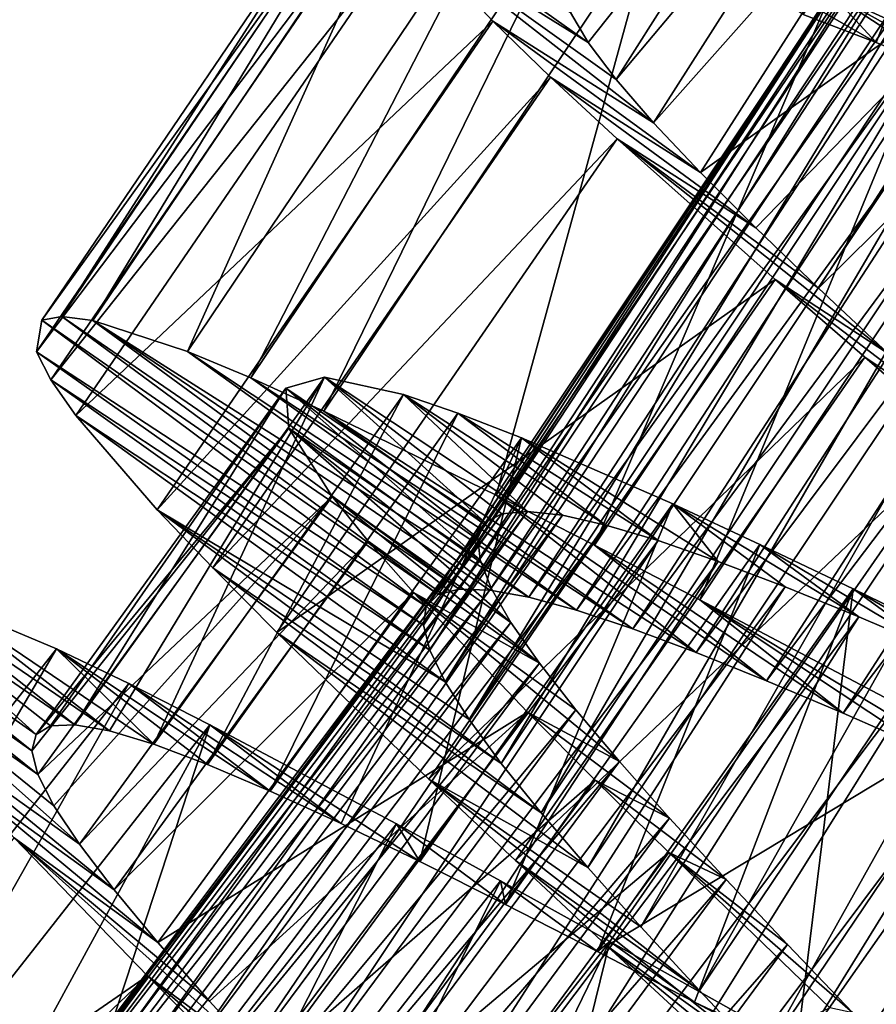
# Model space of a CAD drawing. Header units: millimetres. Extents: x -182 to 217, y -96 to 236.
# Tile 325 of 458: x 136.72 to 141, y -62.31 to -57.39. Entities that reach past the tile are written whole.
import ezdxf

# ---------------------------------------------------------------- set-up
doc = ezdxf.new("R2010")
doc.units = ezdxf.units.MM
doc.header["$LTSCALE"] = 52.148148
for name, color, linetype in [('961', 7, 'CONTINUOUS'), ('962', 7, 'CONTINUOUS'), ('963', 7, 'CONTINUOUS'), ('964', 7, 'CONTINUOUS'), ('965', 7, 'CONTINUOUS'), ('980', 7, 'CONTINUOUS'), ('981', 7, 'CONTINUOUS'), ('982', 7, 'CONTINUOUS'), ('983', 7, 'CONTINUOUS'), ('985', 7, 'CONTINUOUS')]:
    doc.layers.add(name, color=color, linetype=linetype)

msp = doc.modelspace()

# ---------------------------------------------------------------- linework, layer by layer
at = {"layer": '961', "color": 7, "linetype": 'CONTINUOUS', "true_color": 0xaaaaaa}
for points in [[(135.9664, -60.2065, 7.0412), (136.802, -60.9628, 5.9998), (135.8244, -60.281, 5.6529), (135.9664, -60.2065, 7.0412)], [(136.8736, -60.9198, 6.605), (136.802, -60.9628, 5.9998), (135.9664, -60.2065, 7.0412), (136.8736, -60.9198, 6.605)], [(136.9965, -60.9143, 7.2067), (136.8736, -60.9198, 6.605), (135.9664, -60.2065, 7.0412), (136.9965, -60.9143, 7.2067)], [(136.1214, -60.2305, 7.7282), (136.9965, -60.9143, 7.2067), (135.9664, -60.2065, 7.0412), (136.1214, -60.2305, 7.7282)], [(137.1693, -60.9454, 7.7946), (136.9965, -60.9143, 7.2067), (136.1214, -60.2305, 7.7282), (137.1693, -60.9454, 7.7946)], [(136.33, -60.2941, 8.3954), (137.1693, -60.9454, 7.7946), (136.1214, -60.2305, 7.7282), (136.33, -60.2941, 8.3954)], [(136.802, -60.9628, 5.9998), (136.7816, -61.0437, 5.3948), (135.8244, -60.281, 5.6529), (136.802, -60.9628, 5.9998)], [(135.8244, -60.281, 5.6529), (136.7816, -61.0437, 5.3948), (135.8369, -60.3807, 4.9588), (135.8244, -60.281, 5.6529)], [(137.39, -61.0118, 8.3599), (137.1693, -60.9454, 7.7946), (136.33, -60.2941, 8.3954), (137.39, -61.0118, 8.3599)], [(136.9035, -60.5349, 9.6498), (137.39, -61.0118, 8.3599), (136.33, -60.2941, 8.3954), (136.9035, -60.5349, 9.6498)], [(136.7816, -61.0437, 5.3948), (136.8116, -61.163, 4.7932), (135.8369, -60.3807, 4.9588), (136.7816, -61.0437, 5.3948)], [(135.8369, -60.3807, 4.9588), (136.8116, -61.163, 4.7932), (135.9046, -60.5221, 4.2718), (135.8369, -60.3807, 4.9588)], [(136.8912, -61.3194, 4.2057), (137.0184, -61.5114, 3.6407), (135.9046, -60.5221, 4.2718), (136.8912, -61.3194, 4.2057)], [(135.9046, -60.5221, 4.2718), (137.0184, -61.5114, 3.6407), (136.1984, -60.9239, 2.9634), (135.9046, -60.5221, 4.2718)], [(136.8116, -61.163, 4.7932), (136.8912, -61.3194, 4.2057), (135.9046, -60.5221, 4.2718), (136.8116, -61.163, 4.7932)], [(137.6582, -61.1125, 8.9002), (137.39, -61.0118, 8.3599), (136.9035, -60.5349, 9.6498), (137.6582, -61.1125, 8.9002)], [(137.9725, -61.2458, 9.4113), (137.6582, -61.1125, 8.9002), (136.9035, -60.5349, 9.6498), (137.9725, -61.2458, 9.4113)], [(137.2655, -60.7089, 10.2287), (137.9725, -61.2458, 9.4113), (136.9035, -60.5349, 9.6498), (137.2655, -60.7089, 10.2287)], [(138.3272, -61.4082, 9.8831), (137.9725, -61.2458, 9.4113), (137.2655, -60.7089, 10.2287), (138.3272, -61.4082, 9.8831)], [(137.6708, -60.9141, 10.7629), (138.3272, -61.4082, 9.8831), (137.2655, -60.7089, 10.2287), (137.6708, -60.9141, 10.7629)], [(137.0184, -61.5114, 3.6407), (137.1921, -61.7393, 3.1002), (136.1984, -60.9239, 2.9634), (137.0184, -61.5114, 3.6407)], [(136.1984, -60.9239, 2.9634), (137.1921, -61.7393, 3.1002), (136.4216, -61.1832, 2.3503), (136.1984, -60.9239, 2.9634)], [(138.7191, -61.5972, 10.3107), (138.3272, -61.4082, 9.8831), (137.6708, -60.9141, 10.7629), (138.7191, -61.5972, 10.3107)], [(138.6026, -61.4095, 11.6838), (138.7191, -61.5972, 10.3107), (137.6708, -60.9141, 10.7629), (138.6026, -61.4095, 11.6838)], [(137.1921, -61.7393, 3.1002), (137.4103, -62.0017, 2.5891), (136.4216, -61.1832, 2.3503), (137.1921, -61.7393, 3.1002)], [(136.4216, -61.1832, 2.3503), (137.4103, -62.0017, 2.5891), (136.6926, -61.4797, 1.7713), (136.4216, -61.1832, 2.3503)], [(139.1476, -61.8113, 10.6928), (138.7191, -61.5972, 10.3107), (138.6026, -61.4095, 11.6838), (139.1476, -61.8113, 10.6928)], [(139.1231, -61.6945, 12.0638), (139.1476, -61.8113, 10.6928), (138.6026, -61.4095, 11.6838), (139.1231, -61.6945, 12.0638)], [(137.6683, -62.2948, 2.1168), (137.9625, -62.6158, 1.6889), (136.6926, -61.4797, 1.7713), (137.6683, -62.2948, 2.1168)], [(136.6926, -61.4797, 1.7713), (137.9625, -62.6158, 1.6889), (137.3584, -62.1682, 0.7516), (136.6926, -61.4797, 1.7713)], [(137.4103, -62.0017, 2.5891), (137.6683, -62.2948, 2.1168), (136.6926, -61.4797, 1.7713), (137.4103, -62.0017, 2.5891)], [(139.6082, -62.0472, 11.0245), (139.1476, -61.8113, 10.6928), (139.1231, -61.6945, 12.0638), (139.6082, -62.0472, 11.0245)], [(139.6697, -61.9975, 12.3818), (139.6082, -62.0472, 11.0245), (139.1231, -61.6945, 12.0638), (139.6697, -61.9975, 12.3818)], [(140.093, -62.2998, 11.2999), (139.6082, -62.0472, 11.0245), (139.6697, -61.9975, 12.3818), (140.093, -62.2998, 11.2999)], [(140.8286, -62.6465, 12.8242), (140.093, -62.2998, 11.2999), (139.6697, -61.9975, 12.3818), (140.8286, -62.6465, 12.8242)], [(137.9625, -62.6158, 1.6889), (138.2909, -62.9643, 1.3071), (137.3584, -62.1682, 0.7516), (137.9625, -62.6158, 1.6889)], [(137.3584, -62.1682, 0.7516), (138.2909, -62.9643, 1.3071), (137.7488, -62.558, 0.3162), (137.3584, -62.1682, 0.7516)], [(140.5983, -62.5661, 11.5165), (140.093, -62.2998, 11.2999), (140.8286, -62.6465, 12.8242), (140.5983, -62.5661, 11.5165)]]:
    msp.add_3dface(points, dxfattribs=at)
at = {"layer": '962', "color": 7, "linetype": 'CONTINUOUS', "true_color": 0xaaaaaa}
for points in [[(135.0698, -62.8685, 9.5896), (136.9035, -60.5349, 9.6498), (136.33, -60.2941, 8.3954), (135.0698, -62.8685, 9.5896)], [(135.0698, -62.8685, 9.5896), (135.4215, -63.0541, 10.1747), (136.9035, -60.5349, 9.6498), (135.0698, -62.8685, 9.5896)], [(135.4215, -63.0541, 10.1747), (137.2655, -60.7089, 10.2287), (136.9035, -60.5349, 9.6498), (135.4215, -63.0541, 10.1747)], [(135.4215, -63.0541, 10.1747), (135.8159, -63.2731, 10.7153), (137.2655, -60.7089, 10.2287), (135.4215, -63.0541, 10.1747)], [(135.8159, -63.2731, 10.7153), (137.6708, -60.9141, 10.7629), (137.2655, -60.7089, 10.2287), (135.8159, -63.2731, 10.7153)], [(135.8159, -63.2731, 10.7153), (136.2498, -63.5227, 11.2068), (137.6708, -60.9141, 10.7629), (135.8159, -63.2731, 10.7153)], [(136.2498, -63.5227, 11.2068), (136.7232, -63.8019, 11.6484), (137.6708, -60.9141, 10.7629), (136.2498, -63.5227, 11.2068)], [(136.7232, -63.8019, 11.6484), (138.6026, -61.4095, 11.6838), (137.6708, -60.9141, 10.7629), (136.7232, -63.8019, 11.6484)], [(136.7232, -63.8019, 11.6484), (137.2314, -64.1068, 12.0348), (138.6026, -61.4095, 11.6838), (136.7232, -63.8019, 11.6484)], [(137.2314, -64.1068, 12.0348), (139.1231, -61.6945, 12.0638), (138.6026, -61.4095, 11.6838), (137.2314, -64.1068, 12.0348)], [(134.8963, -63.8695, 1.6892), (136.6926, -61.4797, 1.7713), (137.3584, -62.1682, 0.7516), (134.8963, -63.8695, 1.6892)], [(137.2314, -64.1068, 12.0348), (137.7659, -64.4315, 12.3593), (139.1231, -61.6945, 12.0638), (137.2314, -64.1068, 12.0348)], [(137.7659, -64.4315, 12.3593), (139.6697, -61.9975, 12.3818), (139.1231, -61.6945, 12.0638), (137.7659, -64.4315, 12.3593)], [(137.7659, -64.4315, 12.3593), (138.3223, -64.7721, 12.6189), (139.6697, -61.9975, 12.3818), (137.7659, -64.4315, 12.3593)], [(138.3223, -64.7721, 12.6189), (138.8998, -65.1273, 12.8133), (139.6697, -61.9975, 12.3818), (138.3223, -64.7721, 12.6189)], [(138.8998, -65.1273, 12.8133), (140.8286, -62.6465, 12.8242), (139.6697, -61.9975, 12.3818), (138.8998, -65.1273, 12.8133)], [(135.2034, -64.2172, 1.1597), (134.8963, -63.8695, 1.6892), (137.3584, -62.1682, 0.7516), (135.2034, -64.2172, 1.1597)], [(135.5487, -64.5972, 0.6797), (135.2034, -64.2172, 1.1597), (137.3584, -62.1682, 0.7516), (135.5487, -64.5972, 0.6797)], [(135.5487, -64.5972, 0.6797), (137.3584, -62.1682, 0.7516), (137.7488, -62.558, 0.3162), (135.5487, -64.5972, 0.6797)]]:
    msp.add_3dface(points, dxfattribs=at)
at = {"layer": '963', "color": 7, "linetype": 'CONTINUOUS', "true_color": 0xaaaaaa}
for points in [[(140.2797, -56.2715, 1.7713), (141.0015, -56.901, 0.7516), (142.1144, -57.5156, 2.861), (140.2797, -56.2715, 1.7713)], [(141.8821, -57.2696, 3.2539), (140.2797, -56.2715, 1.7713), (142.1144, -57.5156, 2.861), (141.8821, -57.2696, 3.2539)], [(136.8318, -58.8934, 6.3471), (136.8049, -59.0516, 4.9588), (138.7512, -60.3237, 5.8728), (136.8318, -58.8934, 6.3471)], [(136.9304, -58.8745, 7.0412), (136.8318, -58.8934, 6.3471), (138.8108, -60.2642, 6.3817), (136.9304, -58.8745, 7.0412)], [(138.8108, -60.2642, 6.3817), (136.8318, -58.8934, 6.3471), (138.7512, -60.3237, 5.8728), (138.8108, -60.2642, 6.3817)], [(137.0858, -58.895, 7.7282), (136.9304, -58.8745, 7.0412), (138.9172, -60.2369, 6.8892), (137.0858, -58.895, 7.7282)], [(138.9172, -60.2369, 6.8892), (136.9304, -58.8745, 7.0412), (138.8108, -60.2642, 6.3817), (138.9172, -60.2369, 6.8892)], [(137.5588, -59.0498, 9.0366), (137.0858, -58.895, 7.7282), (139.2646, -60.2769, 7.863), (137.5588, -59.0498, 9.0366)], [(139.2646, -60.2769, 7.863), (137.0858, -58.895, 7.7282), (139.0691, -60.2415, 7.3858), (139.2646, -60.2769, 7.863)], [(139.0691, -60.2415, 7.3858), (137.0858, -58.895, 7.7282), (138.9172, -60.2369, 6.8892), (139.0691, -60.2415, 7.3858)], [(136.8049, -59.0516, 4.9588), (136.8757, -59.1914, 4.2718), (138.7377, -60.4163, 5.3641), (136.8049, -59.0516, 4.9588)], [(138.7512, -60.3237, 5.8728), (136.8049, -59.0516, 4.9588), (138.7377, -60.4163, 5.3641), (138.7512, -60.3237, 5.8728)], [(137.8746, -59.1817, 9.6497), (137.5588, -59.0498, 9.0366), (139.5035, -60.342, 8.3181), (137.8746, -59.1817, 9.6497)], [(139.5035, -60.342, 8.3181), (137.5588, -59.0498, 9.0366), (139.2646, -60.2769, 7.863), (139.5035, -60.342, 8.3181)], [(136.8757, -59.1914, 4.2718), (137.0008, -59.3701, 3.6046), (138.77, -60.5422, 4.8604), (136.8757, -59.1914, 4.2718)], [(138.7377, -60.4163, 5.3641), (136.8757, -59.1914, 4.2718), (138.77, -60.5422, 4.8604), (138.7377, -60.4163, 5.3641)], [(138.2404, -59.3476, 10.2287), (137.8746, -59.1817, 9.6497), (139.7838, -60.435, 8.7462), (138.2404, -59.3476, 10.2287)], [(139.7838, -60.435, 8.7462), (137.8746, -59.1817, 9.6497), (139.5035, -60.342, 8.3181), (139.7838, -60.435, 8.7462)], [(139.1013, -59.7674, 11.2484), (138.2404, -59.3476, 10.2287), (140.1008, -60.5532, 9.1391), (139.1013, -59.7674, 11.2484)], [(140.1008, -60.5532, 9.1391), (138.2404, -59.3476, 10.2287), (139.7838, -60.435, 8.7462), (140.1008, -60.5532, 9.1391)], [(137.0008, -59.3701, 3.6046), (137.4074, -59.8408, 2.3502), (138.8465, -60.6995, 4.373), (137.0008, -59.3701, 3.6046)], [(138.77, -60.5422, 4.8604), (137.0008, -59.3701, 3.6046), (138.8465, -60.6995, 4.373), (138.77, -60.5422, 4.8604)], [(139.5929, -60.0178, 11.6838), (139.1013, -59.7674, 11.2484), (140.4516, -60.6943, 9.4922), (139.5929, -60.0178, 11.6838)], [(140.4516, -60.6943, 9.4922), (139.1013, -59.7674, 11.2484), (140.1008, -60.5532, 9.1391), (140.4516, -60.6943, 9.4922)], [(137.4074, -59.8408, 2.3502), (137.685, -60.1311, 1.7713), (139.127, -61.107, 3.4639), (137.4074, -59.8408, 2.3502)], [(138.8465, -60.6995, 4.373), (137.4074, -59.8408, 2.3502), (138.966, -60.8878, 3.9067), (138.8465, -60.6995, 4.373)], [(138.966, -60.8878, 3.9067), (137.4074, -59.8408, 2.3502), (139.127, -61.107, 3.4639), (138.966, -60.8878, 3.9067)], [(140.1197, -60.2911, 12.0638), (139.5929, -60.0178, 11.6838), (140.8347, -60.8564, 9.8034), (140.1197, -60.2911, 12.0638)], [(140.8347, -60.8564, 9.8034), (139.5929, -60.0178, 11.6838), (140.4516, -60.6943, 9.4922), (140.8347, -60.8564, 9.8034)], [(137.685, -60.1311, 1.7713), (138.0056, -60.4529, 1.2371), (139.326, -61.3542, 3.0526), (137.685, -60.1311, 1.7713)], [(139.127, -61.107, 3.4639), (137.685, -60.1311, 1.7713), (139.326, -61.3542, 3.0526), (139.127, -61.107, 3.4639)], [(141.2487, -60.8866, 12.6354), (140.1197, -60.2911, 12.0638), (141.6751, -61.229, 10.2807), (141.2487, -60.8866, 12.6354)], [(141.6751, -61.229, 10.2807), (140.1197, -60.2911, 12.0638), (141.2449, -61.036, 10.0678), (141.6751, -61.229, 10.2807)], [(141.2449, -61.036, 10.0678), (140.1197, -60.2911, 12.0638), (140.8347, -60.8564, 9.8034), (141.2449, -61.036, 10.0678)], [(138.0056, -60.4529, 1.2371), (138.7652, -61.1854, 0.3162), (139.5592, -61.6265, 2.6793), (138.0056, -60.4529, 1.2371)], [(139.326, -61.3542, 3.0526), (138.0056, -60.4529, 1.2371), (139.5592, -61.6265, 2.6793), (139.326, -61.3542, 3.0526)], [(138.7652, -61.1854, 0.3162), (139.1976, -61.592, -0.0638), (140.1175, -62.2411, 2.0582), (138.7652, -61.1854, 0.3162)], [(139.5592, -61.6265, 2.6793), (138.7652, -61.1854, 0.3162), (139.8241, -61.9228, 2.3467), (139.5592, -61.6265, 2.6793)], [(139.8241, -61.9228, 2.3467), (138.7652, -61.1854, 0.3162), (140.1175, -62.2411, 2.0582), (139.8241, -61.9228, 2.3467)], [(139.1976, -61.592, -0.0638), (139.6549, -62.0179, -0.3818), (140.433, -62.5764, 1.8192), (139.1976, -61.592, -0.0638)], [(140.1175, -62.2411, 2.0582), (139.1976, -61.592, -0.0638), (140.433, -62.5764, 1.8192), (140.1175, -62.2411, 2.0582)], [(139.6549, -62.0179, -0.3818), (140.631, -62.9187, -0.8242), (140.7659, -62.9252, 1.6326), (139.6549, -62.0179, -0.3818)], [(140.433, -62.5764, 1.8192), (139.6549, -62.0179, -0.3818), (140.7659, -62.9252, 1.6326), (140.433, -62.5764, 1.8192)]]:
    msp.add_3dface(points, dxfattribs=at)
at = {"layer": '964', "color": 7, "linetype": 'CONTINUOUS', "true_color": 0xaaaaaa}
for points in [[(139.4725, -57.356, 4.7933), (139.5617, -57.5072, 4.2054), (138.5272, -56.7731, 4.2718), (139.4725, -57.356, 4.7933)], [(138.5272, -56.7731, 4.2718), (139.5617, -57.5072, 4.2054), (138.6593, -56.9466, 3.6046), (138.5272, -56.7731, 4.2718)], [(141.0004, -57.5061, 9.8832), (140.6359, -57.366, 9.4109), (139.8971, -56.8745, 10.2287), (141.0004, -57.5061, 9.8832)], [(140.774, -57.2596, 11.2484), (141.0004, -57.5061, 9.8832), (139.8971, -56.8745, 10.2287), (140.774, -57.2596, 11.2484)], [(139.7007, -57.6911, 3.6401), (139.8883, -57.9076, 3.0998), (138.6593, -56.9466, 3.6046), (139.7007, -57.6911, 3.6401)], [(138.6593, -56.9466, 3.6046), (139.8883, -57.9076, 3.0998), (139.0845, -57.4006, 2.3502), (138.6593, -56.9466, 3.6046)], [(139.5617, -57.5072, 4.2054), (139.7007, -57.6911, 3.6401), (138.6593, -56.9466, 3.6046), (139.5617, -57.5072, 4.2054)], [(141.4037, -57.6704, 10.3111), (141.0004, -57.5061, 9.8832), (140.774, -57.2596, 11.2484), (141.4037, -57.6704, 10.3111)], [(141.8446, -57.8572, 10.6929), (141.4037, -57.6704, 10.3111), (140.774, -57.2596, 11.2484), (141.8446, -57.8572, 10.6929)], [(141.2752, -57.4901, 11.6838), (141.8446, -57.8572, 10.6929), (140.774, -57.2596, 11.2484), (141.2752, -57.4901, 11.6838)], [(139.8883, -57.9076, 3.0998), (140.1225, -58.1559, 2.5887), (139.0845, -57.4006, 2.3502), (139.8883, -57.9076, 3.0998)], [(139.0845, -57.4006, 2.3502), (140.1225, -58.1559, 2.5887), (139.3734, -57.6796, 1.7713), (139.0845, -57.4006, 2.3502)], [(140.1225, -58.1559, 2.5887), (140.3981, -58.432, 2.1169), (139.3734, -57.6796, 1.7713), (140.1225, -58.1559, 2.5887)], [(139.3734, -57.6796, 1.7713), (140.3981, -58.432, 2.1169), (139.7067, -57.9883, 1.2371), (139.3734, -57.6796, 1.7713)], [(140.7115, -58.7338, 1.6893), (141.0612, -59.0613, 1.3072), (139.7067, -57.9883, 1.2371), (140.7115, -58.7338, 1.6893)], [(139.7067, -57.9883, 1.2371), (141.0612, -59.0613, 1.3072), (140.495, -58.6898, 0.3162), (139.7067, -57.9883, 1.2371)], [(140.3981, -58.432, 2.1169), (140.7115, -58.7338, 1.6893), (139.7067, -57.9883, 1.2371), (140.3981, -58.432, 2.1169)], [(141.0612, -59.0613, 1.3072), (141.4424, -59.4111, 0.9755), (140.495, -58.6898, 0.3162), (141.0612, -59.0613, 1.3072)], [(140.495, -58.6898, 0.3162), (141.4424, -59.4111, 0.9755), (140.9432, -59.0789, -0.0638), (140.495, -58.6898, 0.3162)], [(140.9432, -59.0789, -0.0638), (141.4424, -59.4111, 0.9755), (141.4172, -59.4861, -0.3818), (140.9432, -59.0789, -0.0638)]]:
    msp.add_3dface(points, dxfattribs=at)
at = {"layer": '965', "color": 7, "linetype": 'CONTINUOUS', "true_color": 0xaaaaaa}
for points in [[(136.9304, -58.8745, 7.0412), (137.0858, -58.895, 7.7282), (138.5692, -56.4541, 7.0412), (136.9304, -58.8745, 7.0412)], [(136.9304, -58.8745, 7.0412), (138.5692, -56.4541, 7.0412), (138.4714, -56.477, 6.3471), (136.9304, -58.8745, 7.0412)], [(137.0858, -58.895, 7.7282), (138.7253, -56.4684, 7.7282), (138.5692, -56.4541, 7.0412), (137.0858, -58.895, 7.7282)], [(136.8318, -58.8934, 6.3471), (136.9304, -58.8745, 7.0412), (138.4714, -56.477, 6.3471), (136.8318, -58.8934, 6.3471)], [(136.8318, -58.8934, 6.3471), (138.4714, -56.477, 6.3471), (138.4508, -56.6361, 4.9588), (136.8318, -58.8934, 6.3471)], [(137.0858, -58.895, 7.7282), (137.5588, -59.0498, 9.0366), (138.7253, -56.4684, 7.7282), (137.0858, -58.895, 7.7282)], [(137.5588, -59.0498, 9.0366), (139.2041, -56.6042, 9.0366), (138.7253, -56.4684, 7.7282), (137.5588, -59.0498, 9.0366)], [(137.5588, -59.0498, 9.0366), (137.8746, -59.1817, 9.6497), (139.2041, -56.6042, 9.0366), (137.5588, -59.0498, 9.0366)], [(137.8746, -59.1817, 9.6497), (139.5249, -56.7234, 9.6497), (139.2041, -56.6042, 9.0366), (137.8746, -59.1817, 9.6497)], [(136.8049, -59.0516, 4.9588), (136.8318, -58.8934, 6.3471), (138.4508, -56.6361, 4.9588), (136.8049, -59.0516, 4.9588)], [(136.8049, -59.0516, 4.9588), (138.4508, -56.6361, 4.9588), (138.5272, -56.7731, 4.2718), (136.8049, -59.0516, 4.9588)], [(137.8746, -59.1817, 9.6497), (138.2404, -59.3476, 10.2287), (139.5249, -56.7234, 9.6497), (137.8746, -59.1817, 9.6497)], [(138.2404, -59.3476, 10.2287), (139.8971, -56.8745, 10.2287), (139.5249, -56.7234, 9.6497), (138.2404, -59.3476, 10.2287)], [(136.8757, -59.1914, 4.2718), (136.8049, -59.0516, 4.9588), (138.5272, -56.7731, 4.2718), (136.8757, -59.1914, 4.2718)], [(136.8757, -59.1914, 4.2718), (138.5272, -56.7731, 4.2718), (138.6593, -56.9466, 3.6046), (136.8757, -59.1914, 4.2718)], [(138.2404, -59.3476, 10.2287), (139.1013, -59.7674, 11.2484), (139.8971, -56.8745, 10.2287), (138.2404, -59.3476, 10.2287)], [(139.1013, -59.7674, 11.2484), (140.774, -57.2596, 11.2484), (139.8971, -56.8745, 10.2287), (139.1013, -59.7674, 11.2484)], [(137.0008, -59.3701, 3.6046), (136.8757, -59.1914, 4.2718), (138.6593, -56.9466, 3.6046), (137.0008, -59.3701, 3.6046)], [(137.0008, -59.3701, 3.6046), (138.6593, -56.9466, 3.6046), (139.0845, -57.4006, 2.3502), (137.0008, -59.3701, 3.6046)], [(139.1013, -59.7674, 11.2484), (139.5929, -60.0178, 11.6838), (140.774, -57.2596, 11.2484), (139.1013, -59.7674, 11.2484)], [(139.5929, -60.0178, 11.6838), (141.2752, -57.4901, 11.6838), (140.774, -57.2596, 11.2484), (139.5929, -60.0178, 11.6838)], [(137.4074, -59.8408, 2.3502), (137.0008, -59.3701, 3.6046), (139.0845, -57.4006, 2.3502), (137.4074, -59.8408, 2.3502)], [(137.4074, -59.8408, 2.3502), (139.0845, -57.4006, 2.3502), (139.3734, -57.6796, 1.7713), (137.4074, -59.8408, 2.3502)], [(139.5929, -60.0178, 11.6838), (140.1197, -60.2911, 12.0638), (141.2752, -57.4901, 11.6838), (139.5929, -60.0178, 11.6838)], [(140.1197, -60.2911, 12.0638), (141.8126, -57.7421, 12.0638), (141.2752, -57.4901, 11.6838), (140.1197, -60.2911, 12.0638)], [(137.685, -60.1311, 1.7713), (137.4074, -59.8408, 2.3502), (139.3734, -57.6796, 1.7713), (137.685, -60.1311, 1.7713)], [(137.685, -60.1311, 1.7713), (139.3734, -57.6796, 1.7713), (139.7067, -57.9883, 1.2371), (137.685, -60.1311, 1.7713)], [(140.1197, -60.2911, 12.0638), (141.2487, -60.8866, 12.6354), (141.8126, -57.7421, 12.0638), (140.1197, -60.2911, 12.0638)], [(138.0056, -60.4529, 1.2371), (137.685, -60.1311, 1.7713), (139.7067, -57.9883, 1.2371), (138.0056, -60.4529, 1.2371)], [(138.0056, -60.4529, 1.2371), (139.7067, -57.9883, 1.2371), (140.495, -58.6898, 0.3162), (138.0056, -60.4529, 1.2371)], [(138.7652, -61.1854, 0.3162), (138.0056, -60.4529, 1.2371), (140.495, -58.6898, 0.3162), (138.7652, -61.1854, 0.3162)], [(138.7652, -61.1854, 0.3162), (140.495, -58.6898, 0.3162), (140.9432, -59.0789, -0.0638), (138.7652, -61.1854, 0.3162)], [(139.1976, -61.592, -0.0638), (138.7652, -61.1854, 0.3162), (140.9432, -59.0789, -0.0638), (139.1976, -61.592, -0.0638)], [(139.1976, -61.592, -0.0638), (140.9432, -59.0789, -0.0638), (141.4172, -59.4861, -0.3818), (139.1976, -61.592, -0.0638)], [(139.6549, -62.0179, -0.3818), (139.1976, -61.592, -0.0638), (141.4172, -59.4861, -0.3818), (139.6549, -62.0179, -0.3818)], [(139.6549, -62.0179, -0.3818), (141.4172, -59.4861, -0.3818), (142.4285, -60.3472, -0.8242), (139.6549, -62.0179, -0.3818)], [(140.631, -62.9187, -0.8242), (139.6549, -62.0179, -0.3818), (142.4285, -60.3472, -0.8242), (140.631, -62.9187, -0.8242)], [(140.631, -62.9187, -0.8242), (142.4285, -60.3472, -0.8242), (142.9578, -60.7964, -0.9457), (140.631, -62.9187, -0.8242)], [(141.1418, -63.3887, -0.9457), (140.631, -62.9187, -0.8242), (142.9578, -60.7964, -0.9457), (141.1418, -63.3887, -0.9457)]]:
    msp.add_3dface(points, dxfattribs=at)
at = {"layer": '980', "color": 7, "linetype": 'CONTINUOUS', "true_color": 0xaaaaaa}
for points in [[(136.2907, -64.0303, 7.5529), (136.1241, -64.0045, 7.0596), (139.2585, -59.8485, 7.1396), (136.2907, -64.0303, 7.5529)], [(139.2585, -59.8485, 7.1396), (136.1241, -64.0045, 7.0596), (139.1291, -59.8606, 6.6359), (139.2585, -59.8485, 7.1396)], [(139.4324, -59.8676, 7.627), (136.2907, -64.0303, 7.5529), (139.2585, -59.8485, 7.1396), (139.4324, -59.8676, 7.627)], [(136.1241, -64.0045, 7.0596), (136.0006, -64.0134, 6.5512), (139.1291, -59.8606, 6.6359), (136.1241, -64.0045, 7.0596)], [(139.1291, -59.8606, 6.6359), (136.0006, -64.0134, 6.5512), (139.0464, -59.9045, 6.1272), (139.1291, -59.8606, 6.6359)], [(136.4991, -64.0895, 8.025), (136.2907, -64.0303, 7.5529), (139.4324, -59.8676, 7.627), (136.4991, -64.0895, 8.025)], [(139.6499, -59.9166, 8.0933), (136.4991, -64.0895, 8.025), (139.4324, -59.8676, 7.627), (139.6499, -59.9166, 8.0933)], [(136.0006, -64.0134, 6.5512), (135.9222, -64.0578, 6.0388), (139.0464, -59.9045, 6.1272), (136.0006, -64.0134, 6.5512)], [(139.0464, -59.9045, 6.1272), (135.9222, -64.0578, 6.0388), (139.0105, -59.9807, 5.6183), (139.0464, -59.9045, 6.1272)], [(136.7493, -64.181, 8.4742), (136.4991, -64.0895, 8.025), (139.6499, -59.9166, 8.0933), (136.7493, -64.181, 8.4742)], [(139.9105, -59.9943, 8.5361), (136.7493, -64.181, 8.4742), (139.6499, -59.9166, 8.0933), (139.9105, -59.9943, 8.5361)], [(135.9222, -64.0578, 6.0388), (135.8886, -64.1383, 5.5261), (139.0105, -59.9807, 5.6183), (135.9222, -64.0578, 6.0388)], [(139.0105, -59.9807, 5.6183), (135.8886, -64.1383, 5.5261), (139.0206, -60.09, 5.1108), (139.0105, -59.9807, 5.6183)], [(137.0382, -64.3023, 8.893), (136.7493, -64.181, 8.4742), (139.9105, -59.9943, 8.5361), (137.0382, -64.3023, 8.893)], [(140.2104, -60.0984, 8.9474), (137.0382, -64.3023, 8.893), (139.9105, -59.9943, 8.5361), (140.2104, -60.0984, 8.9474)], [(135.8886, -64.1383, 5.5261), (135.8993, -64.2555, 5.0163), (139.0206, -60.09, 5.1108), (135.8886, -64.1383, 5.5261)], [(139.0206, -60.09, 5.1108), (135.8993, -64.2555, 5.0163), (139.0761, -60.2315, 4.6142), (139.0206, -60.09, 5.1108)], [(137.361, -64.4503, 9.2738), (137.0382, -64.3023, 8.893), (140.2104, -60.0984, 8.9474), (137.361, -64.4503, 9.2738)], [(140.5453, -60.2262, 9.3207), (137.361, -64.4503, 9.2738), (140.2104, -60.0984, 8.9474), (140.5453, -60.2262, 9.3207)], [(135.8993, -64.2555, 5.0163), (135.9534, -64.4079, 4.5198), (139.0761, -60.2315, 4.6142), (135.8993, -64.2555, 5.0163)], [(139.0761, -60.2315, 4.6142), (135.9534, -64.4079, 4.5198), (139.1753, -60.4036, 4.137), (139.0761, -60.2315, 4.6142)], [(137.7163, -64.6229, 9.6138), (137.361, -64.4503, 9.2738), (140.5453, -60.2262, 9.3207), (137.7163, -64.6229, 9.6138)], [(140.9136, -60.3758, 9.6533), (137.7163, -64.6229, 9.6138), (140.5453, -60.2262, 9.3207), (140.9136, -60.3758, 9.6533)], [(138.1015, -64.8176, 9.9099), (137.7163, -64.6229, 9.6138), (140.9136, -60.3758, 9.6533), (138.1015, -64.8176, 9.9099)], [(141.3121, -60.5447, 9.9418), (138.1015, -64.8176, 9.9099), (140.9136, -60.3758, 9.6533), (141.3121, -60.5447, 9.9418)], [(135.9534, -64.4079, 4.5198), (136.0492, -64.5944, 4.0436), (139.1753, -60.4036, 4.137), (135.9534, -64.4079, 4.5198)], [(139.1753, -60.4036, 4.137), (136.0492, -64.5944, 4.0436), (139.3171, -60.6066, 3.6819), (139.1753, -60.4036, 4.137)], [(138.5101, -65.0299, 10.1564), (138.1015, -64.8176, 9.9099), (141.3121, -60.5447, 9.9418), (138.5101, -65.0299, 10.1564)], [(141.734, -60.7288, 10.1808), (138.5101, -65.0299, 10.1564), (141.3121, -60.5447, 9.9418), (141.734, -60.7288, 10.1808)], [(136.0492, -64.5944, 4.0436), (136.1856, -64.8149, 3.5905), (139.3171, -60.6066, 3.6819), (136.0492, -64.5944, 4.0436)], [(139.3171, -60.6066, 3.6819), (136.1856, -64.8149, 3.5905), (139.4991, -60.8392, 3.2538), (139.3171, -60.6066, 3.6819)], [(138.9372, -65.2558, 10.35), (138.5101, -65.0299, 10.1564), (141.734, -60.7288, 10.1808), (138.9372, -65.2558, 10.35)], [(142.1747, -60.9248, 10.3674), (138.9372, -65.2558, 10.35), (141.734, -60.7288, 10.1808), (142.1747, -60.9248, 10.3674)], [(136.1856, -64.8149, 3.5905), (136.3599, -65.0673, 3.1666), (139.4991, -60.8392, 3.2538), (136.1856, -64.8149, 3.5905)], [(139.4991, -60.8392, 3.2538), (136.3599, -65.0673, 3.1666), (139.7173, -61.0978, 2.8609), (139.4991, -60.8392, 3.2538)], [(139.381, -65.4931, 10.4897), (138.9372, -65.2558, 10.35), (142.1747, -60.9248, 10.3674), (139.381, -65.4931, 10.4897)], [(142.6325, -61.1307, 10.5006), (139.381, -65.4931, 10.4897), (142.1747, -60.9248, 10.3674), (142.6325, -61.1307, 10.5006)], [(136.3599, -65.0673, 3.1666), (136.5679, -65.3478, 2.7797), (139.7173, -61.0978, 2.8609), (136.3599, -65.0673, 3.1666)], [(139.7173, -61.0978, 2.8609), (136.5679, -65.3478, 2.7797), (139.9683, -61.3806, 2.5078), (139.7173, -61.0978, 2.8609)], [(139.8364, -65.7378, 10.5736), (139.381, -65.4931, 10.4897), (142.6325, -61.1307, 10.5006), (139.8364, -65.7378, 10.5736)], [(143.1012, -61.3424, 10.5785), (139.8364, -65.7378, 10.5736), (142.6325, -61.1307, 10.5006), (143.1012, -61.3424, 10.5785)], [(140.2942, -65.9838, 10.5999), (139.8364, -65.7378, 10.5736), (143.1012, -61.3424, 10.5785), (140.2942, -65.9838, 10.5999)], [(143.5716, -61.5548, 10.5995), (140.2942, -65.9838, 10.5999), (143.1012, -61.3424, 10.5785), (143.5716, -61.5548, 10.5995)], [(136.5679, -65.3478, 2.7797), (136.807, -65.6546, 2.4338), (139.9683, -61.3806, 2.5078), (136.5679, -65.3478, 2.7797)], [(139.9683, -61.3806, 2.5078), (136.807, -65.6546, 2.4338), (140.25, -61.6866, 2.1966), (139.9683, -61.3806, 2.5078)], [(140.7525, -66.2286, 10.5687), (140.2942, -65.9838, 10.5999), (143.5716, -61.5548, 10.5995), (140.7525, -66.2286, 10.5687)], [(144.0426, -61.7661, 10.5638), (140.7525, -66.2286, 10.5687), (143.5716, -61.5548, 10.5995), (144.0426, -61.7661, 10.5638)], [(136.807, -65.6546, 2.4338), (137.0747, -65.9867, 2.131), (140.25, -61.6866, 2.1966), (136.807, -65.6546, 2.4338)], [(140.25, -61.6866, 2.1966), (137.0747, -65.9867, 2.131), (140.5574, -62.0123, 1.9322), (140.25, -61.6866, 2.1966)], [(141.209, -66.4699, 10.4801), (140.7525, -66.2286, 10.5687), (144.0426, -61.7661, 10.5638), (141.209, -66.4699, 10.4801)], [(137.0747, -65.9867, 2.131), (137.3653, -66.3386, 1.8769), (140.5574, -62.0123, 1.9322), (137.0747, -65.9867, 2.131)], [(140.5574, -62.0123, 1.9322), (137.3653, -66.3386, 1.8769), (140.884, -62.3524, 1.7193), (140.5574, -62.0123, 1.9322)]]:
    msp.add_3dface(points, dxfattribs=at)
at = {"layer": '981', "color": 7, "linetype": 'CONTINUOUS', "true_color": 0xaaaaaa}
for points in [[(138.2428, -59.1785, 7.2067), (139.0464, -59.9045, 6.1272), (138.0498, -59.2326, 5.9998), (138.2428, -59.1785, 7.2067)], [(139.2585, -59.8485, 7.1396), (139.1291, -59.8606, 6.6359), (138.2428, -59.1785, 7.2067), (139.2585, -59.8485, 7.1396)], [(138.639, -59.2647, 8.3599), (139.2585, -59.8485, 7.1396), (138.2428, -59.1785, 7.2067), (138.639, -59.2647, 8.3599)], [(139.1291, -59.8606, 6.6359), (139.0464, -59.9045, 6.1272), (138.2428, -59.1785, 7.2067), (139.1291, -59.8606, 6.6359)], [(139.0464, -59.9045, 6.1272), (139.0105, -59.9807, 5.6183), (138.0498, -59.2326, 5.9998), (139.0464, -59.9045, 6.1272)], [(139.0105, -59.9807, 5.6183), (139.0206, -60.09, 5.1108), (138.0498, -59.2326, 5.9998), (139.0105, -59.9807, 5.6183)], [(138.0498, -59.2326, 5.9998), (139.0206, -60.09, 5.1108), (138.0652, -59.4325, 4.7932), (138.0498, -59.2326, 5.9998)], [(139.6499, -59.9166, 8.0933), (139.4324, -59.8676, 7.627), (138.639, -59.2647, 8.3599), (139.6499, -59.9166, 8.0933)], [(138.9099, -59.3577, 8.9002), (139.6499, -59.9166, 8.0933), (138.639, -59.2647, 8.3599), (138.9099, -59.3577, 8.9002)], [(139.4324, -59.8676, 7.627), (139.2585, -59.8485, 7.1396), (138.639, -59.2647, 8.3599), (139.4324, -59.8676, 7.627)], [(139.9105, -59.9943, 8.5361), (139.6499, -59.9166, 8.0933), (138.9099, -59.3577, 8.9002), (139.9105, -59.9943, 8.5361)], [(139.2279, -59.4819, 9.4113), (139.9105, -59.9943, 8.5361), (138.9099, -59.3577, 8.9002), (139.2279, -59.4819, 9.4113)], [(139.0206, -60.09, 5.1108), (139.0761, -60.2315, 4.6142), (138.0652, -59.4325, 4.7932), (139.0206, -60.09, 5.1108)], [(139.0761, -60.2315, 4.6142), (139.1753, -60.4036, 4.137), (138.0652, -59.4325, 4.7932), (139.0761, -60.2315, 4.6142)], [(138.0652, -59.4325, 4.7932), (139.1753, -60.4036, 4.137), (138.2818, -59.7748, 3.6407), (138.0652, -59.4325, 4.7932)], [(140.2104, -60.0984, 8.9474), (139.9105, -59.9943, 8.5361), (139.2279, -59.4819, 9.4113), (140.2104, -60.0984, 8.9474)], [(139.9843, -59.8116, 10.3107), (140.2104, -60.0984, 8.9474), (139.2279, -59.4819, 9.4113), (139.9843, -59.8116, 10.3107)], [(139.1753, -60.4036, 4.137), (139.3171, -60.6066, 3.6819), (138.2818, -59.7748, 3.6407), (139.1753, -60.4036, 4.137)], [(138.2818, -59.7748, 3.6407), (139.3171, -60.6066, 3.6819), (138.4621, -59.9976, 3.1002), (138.2818, -59.7748, 3.6407)], [(140.9136, -60.3758, 9.6533), (140.5453, -60.2262, 9.3207), (139.9843, -59.8116, 10.3107), (140.9136, -60.3758, 9.6533)], [(140.4188, -60.0134, 10.6928), (140.9136, -60.3758, 9.6533), (139.9843, -59.8116, 10.3107), (140.4188, -60.0134, 10.6928)], [(140.5453, -60.2262, 9.3207), (140.2104, -60.0984, 8.9474), (139.9843, -59.8116, 10.3107), (140.5453, -60.2262, 9.3207)], [(138.4621, -59.9976, 3.1002), (139.3171, -60.6066, 3.6819), (138.6877, -60.2536, 2.5891), (138.4621, -59.9976, 3.1002)], [(141.3121, -60.5447, 9.9418), (140.9136, -60.3758, 9.6533), (140.4188, -60.0134, 10.6928), (141.3121, -60.5447, 9.9418)], [(140.8859, -60.2359, 11.0245), (141.3121, -60.5447, 9.9418), (140.4188, -60.0134, 10.6928), (140.8859, -60.2359, 11.0245)], [(141.734, -60.7288, 10.1808), (141.3121, -60.5447, 9.9418), (140.8859, -60.2359, 11.0245), (141.734, -60.7288, 10.1808)], [(141.8906, -60.7261, 11.5165), (141.734, -60.7288, 10.1808), (140.8859, -60.2359, 11.0245), (141.8906, -60.7261, 11.5165)], [(139.3171, -60.6066, 3.6819), (139.4991, -60.8392, 3.2538), (138.6877, -60.2536, 2.5891), (139.3171, -60.6066, 3.6819)], [(139.4991, -60.8392, 3.2538), (139.7173, -61.0978, 2.8609), (138.6877, -60.2536, 2.5891), (139.4991, -60.8392, 3.2538)], [(138.6877, -60.2536, 2.5891), (139.7173, -61.0978, 2.8609), (139.2573, -60.8516, 1.6889), (138.6877, -60.2536, 2.5891)], [(139.7173, -61.0978, 2.8609), (139.9683, -61.3806, 2.5078), (139.2573, -60.8516, 1.6889), (139.7173, -61.0978, 2.8609)], [(139.2573, -60.8516, 1.6889), (139.9683, -61.3806, 2.5078), (139.5956, -61.1905, 1.3071), (139.2573, -60.8516, 1.6889)], [(139.9683, -61.3806, 2.5078), (140.25, -61.6866, 2.1966), (139.5956, -61.1905, 1.3071), (139.9683, -61.3806, 2.5078)], [(139.5956, -61.1905, 1.3071), (140.25, -61.6866, 2.1966), (139.9649, -61.5531, 0.9753), (139.5956, -61.1905, 1.3071)], [(140.25, -61.6866, 2.1966), (140.5574, -62.0123, 1.9322), (139.9649, -61.5531, 0.9753), (140.25, -61.6866, 2.1966)], [(140.5574, -62.0123, 1.9322), (140.884, -62.3524, 1.7193), (139.9649, -61.5531, 0.9753), (140.5574, -62.0123, 1.9322)], [(139.9649, -61.5531, 0.9753), (140.884, -62.3524, 1.7193), (140.769, -62.328, 0.4838), (139.9649, -61.5531, 0.9753)]]:
    msp.add_3dface(points, dxfattribs=at)
at = {"layer": '982', "color": 7, "linetype": 'CONTINUOUS', "true_color": 0xaaaaaa}
for points in [[(136.9965, -60.9143, 7.2067), (137.1693, -60.9454, 7.7946), (138.2428, -59.1785, 7.2067), (136.9965, -60.9143, 7.2067)], [(136.9965, -60.9143, 7.2067), (138.2428, -59.1785, 7.2067), (138.0498, -59.2326, 5.9998), (136.9965, -60.9143, 7.2067)], [(137.1693, -60.9454, 7.7946), (137.39, -61.0118, 8.3599), (138.2428, -59.1785, 7.2067), (137.1693, -60.9454, 7.7946)], [(137.39, -61.0118, 8.3599), (138.639, -59.2647, 8.3599), (138.2428, -59.1785, 7.2067), (137.39, -61.0118, 8.3599)], [(136.802, -60.9628, 5.9998), (136.8736, -60.9198, 6.605), (138.0498, -59.2326, 5.9998), (136.802, -60.9628, 5.9998)], [(136.802, -60.9628, 5.9998), (138.0498, -59.2326, 5.9998), (138.0652, -59.4325, 4.7932), (136.802, -60.9628, 5.9998)], [(136.8736, -60.9198, 6.605), (136.9965, -60.9143, 7.2067), (138.0498, -59.2326, 5.9998), (136.8736, -60.9198, 6.605)], [(137.39, -61.0118, 8.3599), (137.6582, -61.1125, 8.9002), (138.639, -59.2647, 8.3599), (137.39, -61.0118, 8.3599)], [(137.6582, -61.1125, 8.9002), (138.9099, -59.3577, 8.9002), (138.639, -59.2647, 8.3599), (137.6582, -61.1125, 8.9002)], [(137.6582, -61.1125, 8.9002), (137.9725, -61.2458, 9.4113), (138.9099, -59.3577, 8.9002), (137.6582, -61.1125, 8.9002)], [(137.9725, -61.2458, 9.4113), (139.2279, -59.4819, 9.4113), (138.9099, -59.3577, 8.9002), (137.9725, -61.2458, 9.4113)], [(136.8116, -61.163, 4.7932), (136.7816, -61.0437, 5.3948), (138.0652, -59.4325, 4.7932), (136.8116, -61.163, 4.7932)], [(136.7816, -61.0437, 5.3948), (136.802, -60.9628, 5.9998), (138.0652, -59.4325, 4.7932), (136.7816, -61.0437, 5.3948)], [(136.8116, -61.163, 4.7932), (138.0652, -59.4325, 4.7932), (138.2818, -59.7748, 3.6407), (136.8116, -61.163, 4.7932)], [(137.9725, -61.2458, 9.4113), (138.3272, -61.4082, 9.8831), (139.2279, -59.4819, 9.4113), (137.9725, -61.2458, 9.4113)], [(138.3272, -61.4082, 9.8831), (138.7191, -61.5972, 10.3107), (139.2279, -59.4819, 9.4113), (138.3272, -61.4082, 9.8831)], [(138.7191, -61.5972, 10.3107), (139.9843, -59.8116, 10.3107), (139.2279, -59.4819, 9.4113), (138.7191, -61.5972, 10.3107)], [(136.8912, -61.3194, 4.2057), (136.8116, -61.163, 4.7932), (138.2818, -59.7748, 3.6407), (136.8912, -61.3194, 4.2057)], [(137.0184, -61.5114, 3.6407), (136.8912, -61.3194, 4.2057), (138.2818, -59.7748, 3.6407), (137.0184, -61.5114, 3.6407)], [(137.0184, -61.5114, 3.6407), (138.2818, -59.7748, 3.6407), (138.4621, -59.9976, 3.1002), (137.0184, -61.5114, 3.6407)], [(138.7191, -61.5972, 10.3107), (139.1476, -61.8113, 10.6928), (139.9843, -59.8116, 10.3107), (138.7191, -61.5972, 10.3107)], [(139.1476, -61.8113, 10.6928), (140.4188, -60.0134, 10.6928), (139.9843, -59.8116, 10.3107), (139.1476, -61.8113, 10.6928)], [(137.1921, -61.7393, 3.1002), (137.0184, -61.5114, 3.6407), (138.4621, -59.9976, 3.1002), (137.1921, -61.7393, 3.1002)], [(137.1921, -61.7393, 3.1002), (138.4621, -59.9976, 3.1002), (138.6877, -60.2536, 2.5891), (137.1921, -61.7393, 3.1002)], [(139.1476, -61.8113, 10.6928), (139.6082, -62.0472, 11.0245), (140.4188, -60.0134, 10.6928), (139.1476, -61.8113, 10.6928)], [(139.6082, -62.0472, 11.0245), (140.8859, -60.2359, 11.0245), (140.4188, -60.0134, 10.6928), (139.6082, -62.0472, 11.0245)], [(139.6082, -62.0472, 11.0245), (140.093, -62.2998, 11.2999), (140.8859, -60.2359, 11.0245), (139.6082, -62.0472, 11.0245)], [(140.093, -62.2998, 11.2999), (140.5983, -62.5661, 11.5165), (140.8859, -60.2359, 11.0245), (140.093, -62.2998, 11.2999)], [(140.5983, -62.5661, 11.5165), (141.8906, -60.7261, 11.5165), (140.8859, -60.2359, 11.0245), (140.5983, -62.5661, 11.5165)], [(137.4103, -62.0017, 2.5891), (137.1921, -61.7393, 3.1002), (138.6877, -60.2536, 2.5891), (137.4103, -62.0017, 2.5891)], [(137.4103, -62.0017, 2.5891), (138.6877, -60.2536, 2.5891), (139.2573, -60.8516, 1.6889), (137.4103, -62.0017, 2.5891)], [(140.5983, -62.5661, 11.5165), (141.1224, -62.844, 11.6735), (141.8906, -60.7261, 11.5165), (140.5983, -62.5661, 11.5165)], [(137.6683, -62.2948, 2.1168), (137.4103, -62.0017, 2.5891), (139.2573, -60.8516, 1.6889), (137.6683, -62.2948, 2.1168)], [(137.9625, -62.6158, 1.6889), (137.6683, -62.2948, 2.1168), (139.2573, -60.8516, 1.6889), (137.9625, -62.6158, 1.6889)], [(137.9625, -62.6158, 1.6889), (139.2573, -60.8516, 1.6889), (139.5956, -61.1905, 1.3071), (137.9625, -62.6158, 1.6889)], [(138.2909, -62.9643, 1.3071), (137.9625, -62.6158, 1.6889), (139.5956, -61.1905, 1.3071), (138.2909, -62.9643, 1.3071)], [(138.2909, -62.9643, 1.3071), (139.5956, -61.1905, 1.3071), (139.9649, -61.5531, 0.9753), (138.2909, -62.9643, 1.3071)], [(138.6497, -63.3374, 0.9753), (138.2909, -62.9643, 1.3071), (139.9649, -61.5531, 0.9753), (138.6497, -63.3374, 0.9753)], [(138.6497, -63.3374, 0.9753), (139.9649, -61.5531, 0.9753), (140.769, -62.328, 0.4838), (138.6497, -63.3374, 0.9753)]]:
    msp.add_3dface(points, dxfattribs=at)
at = {"layer": '983', "color": 7, "linetype": 'CONTINUOUS', "true_color": 0xaaaaaa}
for points in [[(138.9172, -60.2369, 6.8892), (138.8108, -60.2642, 6.3817), (141.7623, -55.8977, 6.8892), (138.9172, -60.2369, 6.8892)], [(141.7623, -55.8977, 6.8892), (138.8108, -60.2642, 6.3817), (141.6581, -55.9323, 6.3817), (141.7623, -55.8977, 6.8892)], [(139.0691, -60.2415, 7.3858), (138.9172, -60.2369, 6.8892), (141.9141, -55.8919, 7.3858), (139.0691, -60.2415, 7.3858)], [(141.9141, -55.8919, 7.3858), (138.9172, -60.2369, 6.8892), (141.7623, -55.8977, 6.8892), (141.9141, -55.8919, 7.3858)], [(142.1116, -55.9138, 7.863), (139.0691, -60.2415, 7.3858), (141.9141, -55.8919, 7.3858), (142.1116, -55.9138, 7.863)], [(139.2646, -60.2769, 7.863), (139.0691, -60.2415, 7.3858), (142.1116, -55.9138, 7.863), (139.2646, -60.2769, 7.863)], [(142.3545, -55.9623, 8.3181), (139.2646, -60.2769, 7.863), (142.1116, -55.9138, 7.863), (142.3545, -55.9623, 8.3181)], [(138.8108, -60.2642, 6.3817), (138.7512, -60.3237, 5.8728), (141.6581, -55.9323, 6.3817), (138.8108, -60.2642, 6.3817)], [(141.6581, -55.9323, 6.3817), (138.7512, -60.3237, 5.8728), (141.6027, -55.9958, 5.8728), (141.6581, -55.9323, 6.3817)], [(139.5035, -60.342, 8.3181), (139.2646, -60.2769, 7.863), (142.3545, -55.9623, 8.3181), (139.5035, -60.342, 8.3181)], [(142.6405, -56.0358, 8.7462), (139.5035, -60.342, 8.3181), (142.3545, -55.9623, 8.3181), (142.6405, -56.0358, 8.7462)], [(138.7512, -60.3237, 5.8728), (138.7377, -60.4163, 5.3641), (141.6027, -55.9958, 5.8728), (138.7512, -60.3237, 5.8728)], [(141.6027, -55.9958, 5.8728), (138.7377, -60.4163, 5.3641), (141.5956, -56.0891, 5.3641), (141.6027, -55.9958, 5.8728)], [(139.7838, -60.435, 8.7462), (139.5035, -60.342, 8.3181), (142.6405, -56.0358, 8.7462), (139.7838, -60.435, 8.7462)], [(142.9648, -56.132, 9.1391), (139.7838, -60.435, 8.7462), (142.6405, -56.0358, 8.7462), (142.9648, -56.132, 9.1391)], [(138.7377, -60.4163, 5.3641), (138.77, -60.5422, 4.8604), (141.5956, -56.0891, 5.3641), (138.7377, -60.4163, 5.3641)], [(141.5956, -56.0891, 5.3641), (138.77, -60.5422, 4.8604), (141.6364, -56.2125, 4.8604), (141.5956, -56.0891, 5.3641)], [(140.1008, -60.5532, 9.1391), (139.7838, -60.435, 8.7462), (142.9648, -56.132, 9.1391), (140.1008, -60.5532, 9.1391)], [(143.3246, -56.2487, 9.4922), (140.1008, -60.5532, 9.1391), (142.9648, -56.132, 9.1391), (143.3246, -56.2487, 9.4922)], [(138.77, -60.5422, 4.8604), (138.8465, -60.6995, 4.373), (141.6364, -56.2125, 4.8604), (138.77, -60.5422, 4.8604)], [(141.6364, -56.2125, 4.8604), (138.8465, -60.6995, 4.373), (141.7236, -56.3642, 4.373), (141.6364, -56.2125, 4.8604)], [(140.4516, -60.6943, 9.4922), (140.1008, -60.5532, 9.1391), (143.3246, -56.2487, 9.4922), (140.4516, -60.6943, 9.4922)], [(143.7179, -56.3841, 9.8034), (140.4516, -60.6943, 9.4922), (143.3246, -56.2487, 9.4922), (143.7179, -56.3841, 9.8034)], [(138.8465, -60.6995, 4.373), (138.966, -60.8878, 3.9067), (141.7236, -56.3642, 4.373), (138.8465, -60.6995, 4.373)], [(141.7236, -56.3642, 4.373), (138.966, -60.8878, 3.9067), (141.8557, -56.5438, 3.9067), (141.7236, -56.3642, 4.373)], [(140.8347, -60.8564, 9.8034), (140.4516, -60.6943, 9.4922), (143.7179, -56.3841, 9.8034), (140.8347, -60.8564, 9.8034)], [(144.1394, -56.5351, 10.0678), (140.8347, -60.8564, 9.8034), (143.7179, -56.3841, 9.8034), (144.1394, -56.5351, 10.0678)], [(138.966, -60.8878, 3.9067), (139.127, -61.107, 3.4639), (141.8557, -56.5438, 3.9067), (138.966, -60.8878, 3.9067)], [(141.8557, -56.5438, 3.9067), (139.127, -61.107, 3.4639), (142.0314, -56.7514, 3.4639), (141.8557, -56.5438, 3.9067)], [(141.2449, -61.036, 10.0678), (140.8347, -60.8564, 9.8034), (144.1394, -56.5351, 10.0678), (141.2449, -61.036, 10.0678)], [(139.127, -61.107, 3.4639), (139.326, -61.3542, 3.0526), (142.0314, -56.7514, 3.4639), (139.127, -61.107, 3.4639)], [(142.0314, -56.7514, 3.4639), (139.326, -61.3542, 3.0526), (142.247, -56.9844, 3.0526), (142.0314, -56.7514, 3.4639)], [(139.326, -61.3542, 3.0526), (139.5592, -61.6265, 2.6793), (142.247, -56.9844, 3.0526), (139.326, -61.3542, 3.0526)], [(142.247, -56.9844, 3.0526), (139.5592, -61.6265, 2.6793), (142.4982, -57.24, 2.6793), (142.247, -56.9844, 3.0526)], [(139.5592, -61.6265, 2.6793), (139.8241, -61.9228, 2.3467), (142.4982, -57.24, 2.6793), (139.5592, -61.6265, 2.6793)], [(142.4982, -57.24, 2.6793), (139.8241, -61.9228, 2.3467), (142.7829, -57.5174, 2.3467), (142.4982, -57.24, 2.6793)], [(139.8241, -61.9228, 2.3467), (140.1175, -62.2411, 2.0582), (142.7829, -57.5174, 2.3467), (139.8241, -61.9228, 2.3467)], [(142.7829, -57.5174, 2.3467), (140.1175, -62.2411, 2.0582), (143.0974, -57.8148, 2.0582), (142.7829, -57.5174, 2.3467)], [(140.1175, -62.2411, 2.0582), (140.433, -62.5764, 1.8192), (143.0974, -57.8148, 2.0582), (140.1175, -62.2411, 2.0582)], [(143.0974, -57.8148, 2.0582), (140.433, -62.5764, 1.8192), (143.4352, -58.1276, 1.8192), (143.0974, -57.8148, 2.0582)], [(140.433, -62.5764, 1.8192), (140.7659, -62.9252, 1.6326), (143.4352, -58.1276, 1.8192), (140.433, -62.5764, 1.8192)], [(143.4352, -58.1276, 1.8192), (140.7659, -62.9252, 1.6326), (143.7914, -58.4527, 1.6326), (143.4352, -58.1276, 1.8192)], [(140.7659, -62.9252, 1.6326), (141.1141, -63.2869, 1.4994), (143.7914, -58.4527, 1.6326), (140.7659, -62.9252, 1.6326)]]:
    msp.add_3dface(points, dxfattribs=at)
at = {"layer": '985', "color": 7, "linetype": 'CONTINUOUS', "true_color": 0xaaaaaa}
for points in [[(140.6359, -57.366, 9.4109), (141.0004, -57.5061, 9.8832), (141.7787, -55.5271, 9.4109), (140.6359, -57.366, 9.4109)], [(141.0004, -57.5061, 9.8832), (141.4037, -57.6704, 10.3111), (141.7787, -55.5271, 9.4109), (141.0004, -57.5061, 9.8832)], [(139.5617, -57.5072, 4.2054), (139.4725, -57.356, 4.7933), (140.8533, -55.8789, 3.6401), (139.5617, -57.5072, 4.2054)], [(139.7007, -57.6911, 3.6401), (139.5617, -57.5072, 4.2054), (140.8533, -55.8789, 3.6401), (139.7007, -57.6911, 3.6401)], [(139.7007, -57.6911, 3.6401), (140.8533, -55.8789, 3.6401), (141.047, -56.0899, 3.0998), (139.7007, -57.6911, 3.6401)], [(139.8883, -57.9076, 3.0998), (139.7007, -57.6911, 3.6401), (141.047, -56.0899, 3.0998), (139.8883, -57.9076, 3.0998)], [(139.8883, -57.9076, 3.0998), (141.047, -56.0899, 3.0998), (141.2882, -56.3314, 2.5887), (139.8883, -57.9076, 3.0998)], [(140.1225, -58.1559, 2.5887), (139.8883, -57.9076, 3.0998), (141.2882, -56.3314, 2.5887), (140.1225, -58.1559, 2.5887)], [(140.1225, -58.1559, 2.5887), (141.2882, -56.3314, 2.5887), (141.8935, -56.8922, 1.6893), (140.1225, -58.1559, 2.5887)], [(140.3981, -58.432, 2.1169), (140.1225, -58.1559, 2.5887), (141.8935, -56.8922, 1.6893), (140.3981, -58.432, 2.1169)], [(140.7115, -58.7338, 1.6893), (140.3981, -58.432, 2.1169), (141.8935, -56.8922, 1.6893), (140.7115, -58.7338, 1.6893)], [(140.7115, -58.7338, 1.6893), (141.8935, -56.8922, 1.6893), (142.2526, -57.2094, 1.3072), (140.7115, -58.7338, 1.6893)], [(141.0612, -59.0613, 1.3072), (140.7115, -58.7338, 1.6893), (142.2526, -57.2094, 1.3072), (141.0612, -59.0613, 1.3072)]]:
    msp.add_3dface(points, dxfattribs=at)

doc.saveas('drawing.dxf')
